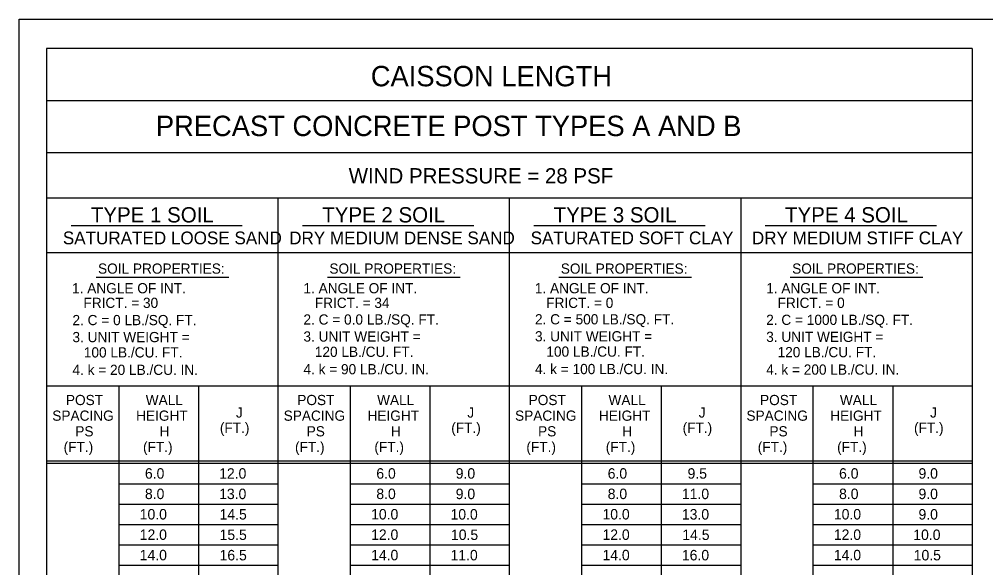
# Model space of a CAD drawing. Extents: x 3351 to 8430, y -3586 to 1457.
# Drawn here: x 3801.3 to 4085.3, y -3168.6 to -3007.3 of the extents above; entities that cross this region are included whole.
import ezdxf

# ---------------------------------------------------------------- set-up
doc = ezdxf.new("R2010")
doc.units = 0
doc.layers.add('1', color=7, linetype='Continuous')
doc.layers.add('2', color=7, linetype='Continuous')

msp = doc.modelspace()

# ---------------------------------------------------------------- linework, layer by layer
at = {"layer": '1'}
for p, q in [((3809.34, -3015.92), (3809.34, -3329.86)), ((4081.34, -3015.92), (3809.34, -3015.92)), ((4081.34, -3015.92), (4081.34, -3329.86)), ((4081.34, -3031.26), (3809.34, -3031.26)), ((4081.34, -3046.59), (3809.34, -3046.59)), ((4081.34, -3059.92), (3809.34, -3059.92)), ((3877.34, -3059.92), (3877.34, -3329.86)), ((3945.34, -3059.92), (3945.34, -3329.86)), ((4013.34, -3059.92), (4013.34, -3329.86)), ((3816.54, -3067.92), (3866.87, -3067.92)), ((3884.54, -3067.92), (3934.87, -3067.92)), ((3952.54, -3067.92), (4002.87, -3067.92)), ((4020.54, -3067.92), (4070.87, -3067.92)), ((3809.34, -3075.92), (4081.34, -3075.92)), ((3823.89, -3083.12), (3862.89, -3083.12)), ((3891.89, -3083.12), (3930.89, -3083.12)), ((3959.89, -3083.12), (3998.89, -3083.12)), ((4027.89, -3083.12), (4066.89, -3083.12)), ((3809.34, -3115.11), (4081.34, -3115.11)), ((3830.68, -3329.86), (3830.68, -3115.11)), ((3854.01, -3115.11), (3854.01, -3329.86)), ((3898.68, -3329.86), (3898.68, -3115.11)), ((3922.01, -3115.11), (3922.01, -3329.86)), ((3966.68, -3329.86), (3966.68, -3115.11)), ((3990.01, -3115.11), (3990.01, -3329.86)), ((4034.68, -3329.86), (4034.68, -3115.11)), ((4058.01, -3115.11), (4058.01, -3329.86)), ((3809.34, -3137.11), (4081.34, -3137.11)), ((3809.34, -3137.86), (4081.34, -3137.86)), ((3865.68, -3140.86), (3865.68, -3140.86)), ((3933.68, -3140.86), (3933.68, -3140.86)), ((4001.68, -3140.86), (4001.68, -3140.86)), ((4069.68, -3140.86), (4069.68, -3140.86)), ((3830.68, -3143.86), (3877.34, -3143.86)), ((3898.68, -3143.86), (3945.34, -3143.86)), ((3966.68, -3143.86), (4013.34, -3143.86)), ((4034.68, -3143.86), (4081.34, -3143.86)), ((3830.68, -3149.86), (3877.34, -3149.86)), ((3898.68, -3149.86), (3945.34, -3149.86)), ((3898.68, -3149.86), (3945.34, -3149.86)), ((3966.68, -3149.86), (4013.34, -3149.86)), ((3966.68, -3149.86), (4013.34, -3149.86)), ((4034.68, -3149.86), (4081.34, -3149.86)), ((3830.68, -3155.86), (3877.34, -3155.86)), ((3898.68, -3155.86), (3945.34, -3155.86)), ((3898.68, -3155.86), (3945.34, -3155.86)), ((3966.68, -3155.86), (4013.34, -3155.86)), ((3966.68, -3155.86), (4013.34, -3155.86)), ((4034.68, -3155.86), (4081.34, -3155.86)), ((3830.68, -3161.86), (3877.34, -3161.86)), ((3898.68, -3161.86), (3945.34, -3161.86)), ((3898.68, -3161.86), (3945.34, -3161.86)), ((3966.68, -3161.86), (4013.34, -3161.86)), ((3966.68, -3161.86), (4013.34, -3161.86)), ((4034.68, -3161.86), (4081.34, -3161.86)), ((3830.68, -3167.86), (3877.34, -3167.86)), ((3898.68, -3167.86), (3945.34, -3167.86)), ((3898.68, -3167.86), (3945.34, -3167.86)), ((3966.68, -3167.86), (4013.34, -3167.86)), ((3966.68, -3167.86), (4013.34, -3167.86)), ((4034.68, -3167.86), (4081.34, -3167.86))]:
    msp.add_line(p, q, dxfattribs=at)
at = {"layer": '2'}
for p, q in [((3801.34, -3571.31), (3801.34, -3007.31)), ((3801.34, -3007.31), (4587.34, -3007.31))]:
    msp.add_line(p, q, dxfattribs=at)

# ---------------------------------------------------------------- texts
at = {"layer": '1'}
for s, height, p in [('CAISSON LENGTH', 6, (3904.64, -3027.01)), ('PRECAST CONCRETE POST TYPES A AND B', 6, (3841.48, -3041.65)), ('WIND PRESSURE = 28 PSF', 4.5, (3898.14, -3055.58)), ('TYPE 1 SOIL', 4.5, (3822.37, -3067.05)), ('TYPE 2 SOIL', 4.5, (3890.37, -3067.05)), ('TYPE 3 SOIL', 4.5, (3958.37, -3067.05)), ('TYPE 4 SOIL', 4.5, (4026.37, -3067.05)), ('SATURATED LOOSE SAND', 3.75, (3814.13, -3073.47)), ('DRY MEDIUM DENSE SAND', 3.75, (3880.65, -3073.47)), ('SATURATED SOFT CLAY', 3.75, (3951.61, -3073.47)), ('DRY MEDIUM STIFF CLAY', 3.75, (4016.63, -3073.47)), ('SOIL PROPERTIES:', 3, (3824.47, -3082.11)), ('SOIL PROPERTIES:', 3, (3892.47, -3082.11)), ('SOIL PROPERTIES:', 3, (3960.47, -3082.11)), ('SOIL PROPERTIES:', 3, (4028.47, -3082.11)), ('1. ANGLE OF INT.', 3, (3816.84, -3087.88)), ('1. ANGLE OF INT.', 3, (3884.84, -3087.88)), ('1. ANGLE OF INT.', 3, (3952.84, -3087.88)), ('1. ANGLE OF INT.', 3, (4020.84, -3087.88)), ('   FRICT. = 30', 3, (3816.84, -3092.18)), ('   FRICT. = 34', 3, (3884.84, -3092.18)), ('   FRICT. = 0', 3, (3952.84, -3092.18)), ('   FRICT. = 0', 3, (4020.84, -3092.18)), ('2. C = 0 LB./SQ. FT.', 3, (3816.96, -3097.25)), ('2. C = 0.0 LB./SQ. FT.', 3, (3884.84, -3097.08)), ('2. C = 500 LB./SQ. FT.', 3, (3952.89, -3097.02)), ('2. C = 1000 LB./SQ. FT.', 3, (4020.84, -3097.18)), ('3. UNIT WEIGHT =', 3, (3816.96, -3102.25)), ('3. UNIT WEIGHT =', 3, (3884.84, -3102.08)), ('3. UNIT WEIGHT =', 3, (3952.89, -3102.02)), ('3. UNIT WEIGHT =', 3, (4020.84, -3102.18)), ('   100 LB./CU. FT.', 3, (3816.96, -3106.75)), ('   120 LB./CU. FT.', 3, (3884.84, -3106.58)), ('   100 LB./CU. FT.', 3, (3952.89, -3106.52)), ('   120 LB./CU. FT.', 3, (4020.84, -3106.68)), ('4. k = 20 LB./CU. IN.', 3, (3816.96, -3111.88)), ('4. k = 90 LB./CU. IN.', 3, (3884.84, -3111.7)), ('4. k = 100 LB./CU. IN.', 3, (3952.89, -3111.65)), ('4. k = 200 LB./CU. IN.', 3, (4020.84, -3111.81)), ('POST', 3, (3815.03, -3120.76)), ('WALL', 3, (3838.49, -3120.76)), ('POST', 3, (3883.03, -3120.76)), ('WALL', 3, (3906.49, -3120.76)), ('POST', 3, (3951.03, -3120.76)), ('WALL', 3, (3974.49, -3120.76)), ('POST', 3, (4019.03, -3120.76)), ('WALL', 3, (4042.49, -3120.76)), ('SPACING', 3, (3811.03, -3125.36)), ('HEIGHT', 3, (3835.66, -3125.36)), ('J', 3, (3865, -3124.43)), ('SPACING', 3, (3879.03, -3125.36)), ('HEIGHT', 3, (3903.66, -3125.36)), ('J', 3, (3933, -3124.43)), ('SPACING', 3, (3947.03, -3125.36)), ('HEIGHT', 3, (3971.66, -3125.36)), ('J', 3, (4001, -3124.43)), ('SPACING', 3, (4015.03, -3125.36)), ('HEIGHT', 3, (4039.66, -3125.36)), ('J', 3, (4069, -3124.43)), ('(FT.)', 3, (3860.28, -3128.93)), ('(FT.)', 3, (3928.28, -3128.93)), ('(FT.)', 3, (3996.28, -3128.93)), ('(FT.)', 3, (4064.28, -3128.93)), ('PS', 3, (3817.79, -3129.96)), ('H', 3, (3842.54, -3129.96)), ('PS', 3, (3885.79, -3129.96)), ('H', 3, (3910.54, -3129.96)), ('PS', 3, (3953.79, -3129.96)), ('H', 3, (3978.54, -3129.96)), ('PS', 3, (4021.79, -3129.96)), ('H', 3, (4046.54, -3129.96)), ('(FT.)', 3, (3814.36, -3134.56)), ('(FT.)', 3, (3837.69, -3134.56)), ('(FT.)', 3, (3882.36, -3134.56)), ('(FT.)', 3, (3905.69, -3134.56)), ('(FT.)', 3, (3950.36, -3134.56)), ('(FT.)', 3, (3973.69, -3134.56)), ('(FT.)', 3, (4018.36, -3134.56)), ('(FT.)', 3, (4041.69, -3134.56)), ('6.0', 3.07, (3838.26, -3142.39)), ('12.0', 3.07, (3860.07, -3142.39)), ('6.0', 3.07, (3906.26, -3142.39)), ('9.0', 3.07, (3929.6, -3142.39)), ('6.0', 3.07, (3974.26, -3142.39)), ('9.5', 3.07, (3997.73, -3142.39)), ('6.0', 3.07, (4042.26, -3142.39)), ('9.0', 3.07, (4065.6, -3142.39)), ('8.0', 3.07, (3838.26, -3148.39)), ('13.0', 3.07, (3860.07, -3148.4)), ('8.0', 3.07, (3906.26, -3148.39)), ('9.0', 3.07, (3929.6, -3148.4)), ('8.0', 3.07, (3974.26, -3148.39)), ('11.0', 3.07, (3996.07, -3148.4)), ('8.0', 3.07, (4042.26, -3148.39)), ('9.0', 3.07, (4065.6, -3148.4)), ('10.0', 3.07, (3836.73, -3154.39)), ('14.5', 3.07, (3860.2, -3154.41)), ('10.0', 3.07, (3904.73, -3154.39)), ('10.0', 3.07, (3928.07, -3154.41)), ('10.0', 3.07, (3972.73, -3154.39)), ('13.0', 3.07, (3996.07, -3154.41)), ('10.0', 3.07, (4040.73, -3154.39)), ('9.0', 3.07, (4065.6, -3154.41)), ('12.0', 3.07, (3836.73, -3160.39)), ('15.5', 3.07, (3860.2, -3160.42)), ('12.0', 3.07, (3904.73, -3160.39)), ('10.5', 3.07, (3928.2, -3160.42)), ('12.0', 3.07, (3972.73, -3160.39)), ('14.5', 3.07, (3996.2, -3160.42)), ('12.0', 3.07, (4040.73, -3160.39)), ('10.0', 3.07, (4064.07, -3160.42)), ('14.0', 3.07, (3836.73, -3166.39)), ('16.5', 3.07, (3860.2, -3166.42)), ('14.0', 3.07, (3904.73, -3166.39)), ('11.0', 3.07, (3928.07, -3166.42)), ('14.0', 3.07, (3972.73, -3166.39)), ('16.0', 3.07, (3996.07, -3166.42)), ('14.0', 3.07, (4040.73, -3166.39)), ('10.5', 3.07, (4064.2, -3166.42))]:
    msp.add_text(s, height=height, dxfattribs=at).set_placement(p)

doc.saveas('drawing.dxf')
